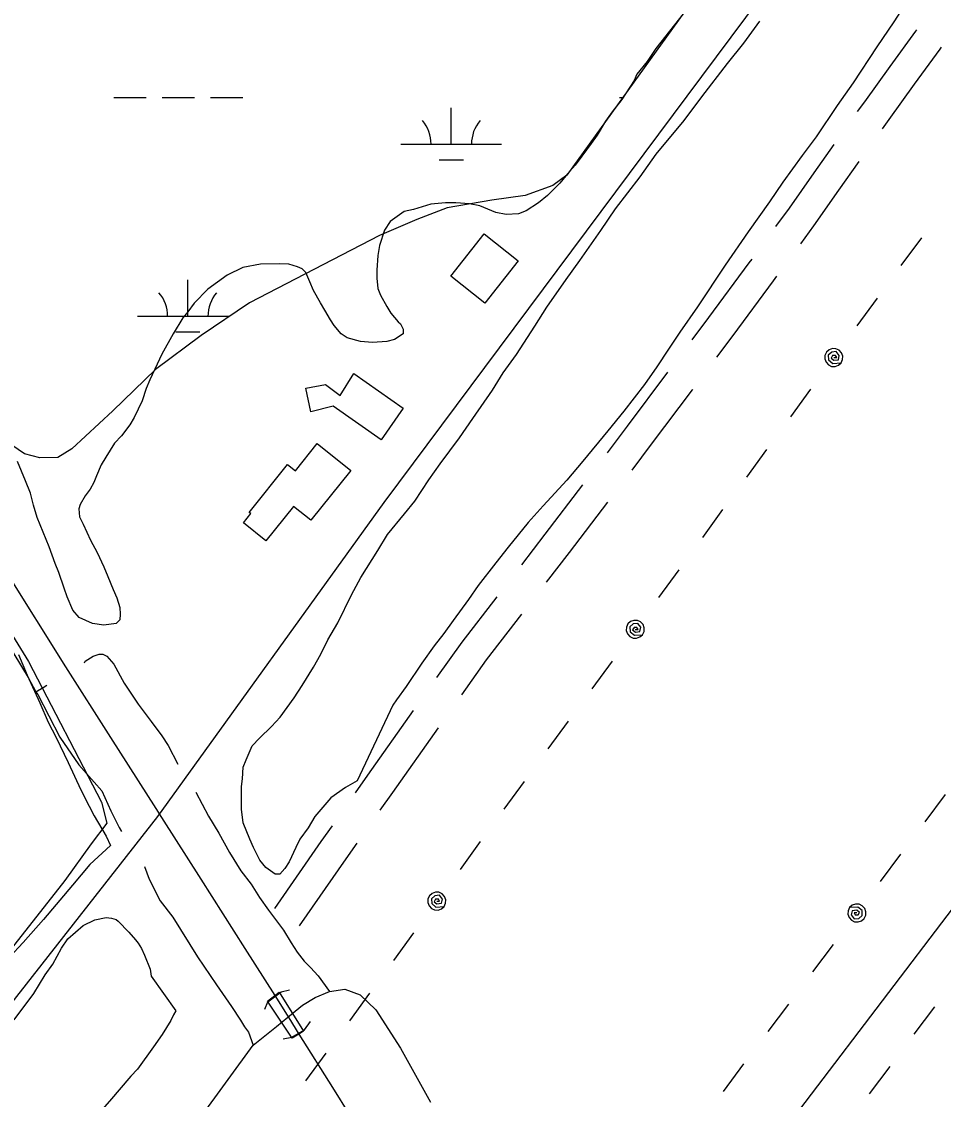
# Model space of a CAD drawing. Extents: x 3535183 to 3573198, y 534952 to 560562.
# Drawn here: x 3559421 to 3560336, y 555972 to 557042 of the extents above; entities that cross this region are included whole.
import ezdxf

# ---------------------------------------------------------------- set-up
doc = ezdxf.new("R2010")
doc.units = 0
for name, color, linetype in [('V-BLDG-OTLN', 7, 'Continuous'), ('V-BRDG-OTLN', 7, 'Continuous'), ('V-DTCH-CNTR', 7, 'Continuous'), ('V-RAIL-TRAK', 7, 'Continuous'), ('V-ROAD-CNTR', 7, 'Continuous'), ('V-RRAP-FSHR', 7, 'Continuous'), ('V-SITE-VEGE', 7, 'Continuous'), ('V-TOPO-SHOR', 7, 'Continuous'), ('V-UTIL-LINE', 7, 'Continuous'), ('V-WETL-SWMP', 7, 'Continuous')]:
    doc.layers.add(name, color=color, linetype=linetype)

msp = doc.modelspace()

# ---------------------------------------------------------------- linework, layer by layer
at = {"layer": 'V-BLDG-OTLN'}
for points in [[(3559914.1, 556804.4), (3559881, 556762.5), (3559847.2, 556789.2), (3559880.3, 556831.1)], [(3559750.9, 556692.7), (3559800, 556658.2), (3559777.9, 556626.7), (3559730.3, 556660.2), (3559708.2, 556654.6), (3559703.2, 556678), (3559722.7, 556681.6), (3559737.3, 556670.7)], [(3559747.9, 556596.4), (3559708.4, 556546.9), (3559691.1, 556560.7), (3559663.7, 556526.5), (3559641.4, 556544.3), (3559648.8, 556553.5), (3559647.2, 556554.7), (3559685.2, 556602.3), (3559693, 556596), (3559714.5, 556623)]]:
    msp.add_lwpolyline(points, close=True, dxfattribs=at)
at = {"layer": 'V-BRDG-OTLN'}
msp.add_lwpolyline([(3559665.1, 556069.7), (3559672.4, 556075.3), (3559676.7, 556078.6), (3559701, 556040), (3559696.4, 556037.1), (3559689.7, 556032.9)], close=True, dxfattribs=at)
at = {"layer": 'V-DTCH-CNTR'}
msp.add_lwpolyline([(3560504, 557263.8), (3560644.3, 557160.7), (3560852, 556997), (3560917, 556949.4), (3560757.2, 556713.8), (3560514.2, 556384.8), (3560345.7, 556162.6), (3560134.4, 555884.9), (3560016.2, 555743.7)], dxfattribs=at)
at = {"layer": 'V-RAIL-TRAK'}
msp.add_lwpolyline([(3559227.7, 556778.8), (3559287.1, 556684.6), (3559346.4, 556590.3), (3559405.6, 556496), (3559464.7, 556401.6), (3559509.6, 556331.3), (3559554.5, 556261), (3559560.2, 556252), (3559599.2, 556190.7), (3559642.9, 556122), (3559672.4, 556075.3), (3559686.4, 556053.1), (3559696.4, 556037.1), (3559729.6, 555984.1), (3559746.5, 555956.8)], dxfattribs=at)
at = {"layer": 'V-ROAD-CNTR'}
for points in [[(3558827.8, 555308.4), (3558906.4, 555399.8), (3559348.1, 555987.2), (3559556.5, 556253), (3559781.1, 556564.5), (3560311.6, 557276.4)], [(3560250.9, 556952.6), (3560257.9, 556962.3), (3560283.2, 556997.3), (3560308.7, 557032.2), (3560309.6, 557033.5)], [(3560275.5, 556935.4), (3560282.2, 556944.8), (3560307.4, 556979.7), (3560332.8, 557014.5), (3560334.2, 557016.4)], [(3560169.8, 556838.5), (3560183.2, 556856.6), (3560207.8, 556891.9), (3560227.7, 556920)], [(3560194.4, 556821.3), (3560207.5, 556839.1), (3560232.3, 556874.6), (3560252.3, 556902.9)], [(3560086.6, 556725.9), (3560103.2, 556748.3), (3560143.3, 556802.4), (3560146.1, 556806.2)], [(3560111.2, 556708.8), (3560127.3, 556730.4), (3560167.5, 556784.6), (3560170.8, 556789.1)], [(3560002.5, 556614), (3560022.5, 556640.4), (3560062.6, 556693.9)], [(3560027.1, 556596.8), (3560046.4, 556622.4), (3560087, 556676.3), (3560087.3, 556676.7)], [(3559917.6, 556502.7), (3559940.9, 556533.1), (3559978.3, 556582.1)], [(3559942.2, 556485.5), (3559964.8, 556514.9), (3560002.9, 556564.9)], [(3559833.4, 556390.8), (3559858.4, 556426.1), (3559893.2, 556471)], [(3559858, 556373.7), (3559882.5, 556408.3), (3559917.8, 556453.8)], [(3559752.6, 556276.5), (3559764.9, 556294.1), (3559810.2, 556358.2)], [(3559777.2, 556259.3), (3559789.5, 556276.8), (3559834.8, 556341.1)], [(3559672.5, 556161.7), (3559718.6, 556228), (3559729.6, 556243.7)], [(3559697.1, 556144.6), (3559743.2, 556210.8), (3559754.3, 556226.6)]]:
    msp.add_lwpolyline(points, dxfattribs=at)
at = {"layer": 'V-RRAP-FSHR'}
for points in [[(3559662.7, 556061.8), (3559665.5, 556068.9), (3559678.7, 556079.1), (3559687.2, 556081)], [(3559680.9, 556032.3), (3559689.4, 556033.9), (3559702, 556041.1), (3559708, 556049.6)]]:
    msp.add_lwpolyline(points, dxfattribs=at)
at = {"layer": 'V-SITE-VEGE'}
for p, q in [((3560077.7, 557049.4), (3560050.6, 557015.1)), ((3560050.6, 557015.1), (3560042, 557002.3)), ((3560042, 557002.3), (3560031.8, 556989.5)), ((3560030.7, 556987.5), (3560029.2, 556983.4)), ((3560031.8, 556989.5), (3560030.7, 556987.5)), ((3560029.2, 556983.4), (3560017, 556964.5)), ((3560017, 556964.5), (3560007.3, 556952.2)), ((3560000.6, 556943), (3559992.5, 556929.2)), ((3560007.3, 556952.2), (3560000.6, 556943)), ((3559986.4, 556921), (3559977.2, 556908.2)), ((3559992.5, 556929.2), (3559986.4, 556921)), ((3559970.5, 556899.5), (3559962.9, 556890.8)), ((3559977.2, 556908.2), (3559970.5, 556899.5)), ((3559962.9, 556890.8), (3559955.2, 556881.6)), ((3559955.2, 556881.6), (3559943, 556869.3)), ((3559943, 556869.3), (3559934.3, 556862.1)), ((3559827.4, 556860.5), (3559810.1, 556855.3)), ((3559841.8, 556862), (3559827.4, 556860.5)), ((3559852, 556862), (3559841.8, 556862)), ((3559865.8, 556861), (3559852, 556862)), ((3559876, 556859), (3559865.8, 556861)), ((3559891.9, 556852.4), (3559876, 556859)), ((3559934.3, 556862.1), (3559922, 556853.9)), ((3559800.9, 556853.3), (3559787.1, 556843.6)), ((3559810.1, 556855.3), (3559800.9, 556853.3)), ((3559902.1, 556850.3), (3559891.9, 556852.4)), ((3559914.4, 556850.9), (3559902.1, 556850.3)), ((3559922, 556853.9), (3559914.4, 556850.9)), ((3559781.5, 556834.9), (3559776.4, 556819.5)), ((3559787.1, 556843.6), (3559781.5, 556834.9)), ((3559776.4, 556819.5), (3559774.9, 556809.8)), ((3559774.9, 556809.8), (3559773.9, 556795)), ((3559640.9, 556797.9), (3559625.1, 556790.2)), ((3559658.3, 556801), (3559640.9, 556797.9)), ((3559677.2, 556801.5), (3559658.3, 556801)), ((3559686.4, 556801), (3559677.2, 556801.5)), ((3559695.1, 556798.5), (3559686.4, 556801)), ((3559699.7, 556796.4), (3559695.1, 556798.5)), ((3559703.3, 556792.8), (3559699.7, 556796.4)), ((3559707.4, 556783.6), (3559703.3, 556792.8)), ((3559773.9, 556795), (3559773.9, 556787.3)), ((3559625.1, 556790.2), (3559606.2, 556776.4)), ((3559711, 556775), (3559707.4, 556783.6)), ((3559773.9, 556787.3), (3559774.9, 556777.1)), ((3559606.2, 556776.4), (3559592.4, 556762.5)), ((3559717.7, 556762.7), (3559711, 556775)), ((3559774.9, 556777.1), (3559777.5, 556770.4)), ((3559777.5, 556770.4), (3559783.6, 556759.2)), ((3559592.4, 556762.5), (3559586.3, 556753.8)), ((3559722.3, 556755.5), (3559717.7, 556762.7)), ((3559586.3, 556753.8), (3559581.2, 556747.7)), ((3559727.9, 556745.8), (3559722.3, 556755.5)), ((3559783.6, 556759.2), (3559787.7, 556752.6)), ((3559787.7, 556752.6), (3559794.9, 556743.9)), ((3559581.2, 556747.7), (3559571.5, 556731.8)), ((3559731.5, 556740.2), (3559727.9, 556745.8)), ((3559738.2, 556732.1), (3559731.5, 556740.2)), ((3559794.9, 556743.9), (3559797.4, 556741.8)), ((3559797.4, 556741.8), (3559800, 556736.7)), ((3559571.5, 556731.8), (3559560.3, 556711.9)), ((3559744.3, 556728), (3559738.2, 556732.1)), ((3559757.6, 556724.4), (3559744.3, 556728)), ((3559800, 556732.1), (3559791.3, 556726.5)), ((3559800, 556736.7), (3559800, 556732.1)), ((3559769.3, 556723.4), (3559757.6, 556724.4)), ((3559783.7, 556724.4), (3559769.3, 556723.4)), ((3559791.3, 556726.5), (3559783.7, 556724.4)), ((3559560.3, 556711.9), (3559555.7, 556701.7)), ((3559555.7, 556701.7), (3559548.6, 556686.3)), ((3559548.6, 556686.3), (3559545, 556677.6)), ((3559545, 556677.6), (3559540.9, 556665.4)), ((3559540.9, 556665.4), (3559532.8, 556649)), ((3559532.8, 556649), (3559528.7, 556641.8)), ((3559528.7, 556641.8), (3559520.5, 556630.6)), ((3559513.4, 556623.4), (3559504.7, 556609.6)), ((3559520.5, 556630.6), (3559513.4, 556623.4)), ((3559425, 556586), (3559417.3, 556605.4)), ((3559500.1, 556601.9), (3559495.5, 556591.2)), ((3559504.7, 556609.6), (3559500.1, 556601.9)), ((3559495.5, 556591.2), (3559493, 556584.5)), ((3559430.1, 556573.7), (3559425, 556586)), ((3559489.4, 556577.9), (3559484.3, 556571.2)), ((3559493, 556584.5), (3559489.4, 556577.9)), ((3559433.2, 556562), (3559430.1, 556573.7)), ((3559484.3, 556571.2), (3559479.2, 556562.5)), ((3559436.8, 556549.7), (3559433.2, 556562)), ((3559479.2, 556562.5), (3559478.2, 556558.4)), ((3559478.2, 556558.4), (3559478.7, 556550.3)), ((3559448.6, 556520.6), (3559436.8, 556549.7)), ((3559478.7, 556550.3), (3559482.3, 556543.1)), ((3559482.3, 556543.1), (3559489.5, 556527.3)), ((3559489.5, 556527.3), (3559496.1, 556515)), ((3559454.7, 556504.2), (3559448.6, 556520.6)), ((3559496.1, 556515), (3559502.8, 556500.7)), ((3559458.3, 556495), (3559454.7, 556504.2)), ((3559463.5, 556479.7), (3559458.3, 556495)), ((3559502.8, 556500.7), (3559506.9, 556491)), ((3559506.9, 556491), (3559512, 556478.2)), ((3559466.5, 556471), (3559463.5, 556479.7)), ((3559472.2, 556457.7), (3559466.5, 556471)), ((3559512, 556478.2), (3559515.6, 556470)), ((3559515.6, 556470), (3559518.7, 556460.3)), ((3559518.7, 556460.3), (3559519.2, 556453.7)), ((3559478.3, 556450.6), (3559472.2, 556457.7)), ((3559491.6, 556444.5), (3559478.3, 556450.6)), ((3559519.2, 556453.7), (3559518.7, 556448.1)), ((3559502.9, 556442.9), (3559491.6, 556444.5)), ((3559515.1, 556444.5), (3559502.9, 556442.9)), ((3559518.7, 556448.1), (3559515.1, 556444.5))]:
    msp.add_line(p, q, dxfattribs=at)
for points in [[(3560309.7, 557077.3), (3560286.8, 557041.5), (3560269.9, 557016.9), (3560246.5, 556981.1), (3560230.6, 556958.6), (3560209.7, 556927.4), (3560196, 556909), (3560176.6, 556882.4), (3560163.3, 556862.9), (3560142.4, 556833.3), (3560119.4, 556800), (3560091.9, 556758.6), (3560074.5, 556733.5), (3560063.3, 556716.6), (3560051.6, 556699.2), (3560039.3, 556681.8), (3560018.9, 556655.2), (3560003.1, 556635.8), (3559978.1, 556605.6), (3559962.2, 556586.6), (3559938.8, 556561.1), (3559924, 556544.7), (3559904, 556520.1), (3559891.8, 556504.8), (3559874.4, 556482.3), (3559864.7, 556468.4), (3559849.4, 556447.5), (3559840.3, 556434.7), (3559830.6, 556422.4), (3559818.3, 556405), (3559803, 556382), (3559793.3, 556368.7), (3559789.7, 556363.6), (3559754.1, 556288.4), (3559742.8, 556281.7), (3559728, 556271.5), (3559712.2, 556253)], [(3559712.2, 556253), (3559705.5, 556241.8), (3559697.4, 556230.5), (3559693.3, 556222.3), (3559686.7, 556208), (3559682.6, 556201.4), (3559677.5, 556195.7), (3559672.9, 556195.7), (3559663.7, 556202.4), (3559657.5, 556209.5), (3559651.4, 556222.3), (3559647.8, 556230.5), (3559641.1, 556246.8), (3559639.6, 556260.1), (3559639.6, 556282.6), (3559640.6, 556290.3), (3559641.1, 556302), (3559644.1, 556309.2), (3559650.2, 556323), (3559657.4, 556330.7), (3559669.1, 556342.4), (3559677.8, 556351.7), (3559691.6, 556370.6), (3559699.7, 556382.9), (3559711, 556401.3), (3559718.1, 556414.1), (3559725.2, 556428.4), (3559734.9, 556445.3), (3559748.7, 556472.9), (3559757.9, 556490.3), (3559774.7, 556516.9), (3559784.4, 556532.7), (3559801.3, 556553.2), (3559811.5, 556566), (3559825.2, 556587), (3559836.5, 556602.8), (3559855.9, 556628.9), (3559869.1, 556647.9), (3559888.5, 556676), (3559899.2, 556693.4), (3559912.5, 556711.3), (3559930.4, 556739.5), (3559942.6, 556758.4), (3559961.5, 556786), (3559975.3, 556804.9), (3559996.2, 556834.6), (3560010.5, 556856.1), (3560035, 556887.8), (3560050.8, 556910.3), (3560078.8, 556943.6), (3560096.2, 556967.1), (3560121.7, 557000.4), (3560138, 557020.4), (3560153.9, 557042.4)], [(3559418.3, 556413.6), (3559426.7, 556393.3), (3559439.2, 556365.8), (3559447.6, 556346.7), (3559455.4, 556331.2), (3559467.4, 556306.7), (3559480, 556279.3), (3559488.4, 556263.1), (3559493.2, 556253.6), (3559505.1, 556233.3), (3559509.3, 556224.3), (3559489, 556205.2), (3559471.7, 556184.8), (3559443.1, 556150.7), (3559422.8, 556128), (3559395.4, 556098.7)], [(3559433.3, 556077.4), (3559444.5, 556095.8), (3559452.2, 556106.5), (3559460.8, 556122.4), (3559467, 556131.6), (3559482.3, 556144.9), (3559494, 556150.5), (3559505.3, 556152.6), (3559510.4, 556152.1), (3559515, 556150.6), (3559517, 556149), (3559527.8, 556138.3), (3559534.4, 556130.6), (3559537, 556127.1), (3559540.1, 556122), (3559543.2, 556115.3), (3559548.8, 556101.5), (3559549.8, 556094.4)], [(3559549.8, 556094.4), (3559574.4, 556060.2), (3559571.9, 556056.1), (3559569.3, 556050.4), (3559560.6, 556036.6), (3559552, 556024.3), (3559536.1, 556002.3), (3559529.5, 555995.2), (3559508.6, 555970.6), (3559494.3, 555954.2), (3559473.9, 555930.2), (3559462.1, 555913.3), (3559444.8, 555892.3), (3559434.1, 555878.5), (3559419.8, 555861.6)], [(3559413.9, 556051.3), (3559433.3, 556077.4)]]:
    msp.add_lwpolyline(points, dxfattribs=at)
at = {"layer": 'V-TOPO-SHOR'}
for points in [[(3559172.2, 556794.9), (3559247, 556673.6), (3559326.9, 556549.9), (3559405.8, 556427.1), (3559427.6, 556390.8), (3559435.4, 556376.7), (3559437.5, 556373.9), (3559459.2, 556331.6), (3559478.1, 556304.1), (3559501, 556278.4), (3559509.7, 556258.5), (3559518, 556241.9), (3559520.5, 556238.2)], [(3559483.5, 556405.6), (3559484.2, 556407), (3559492.3, 556412), (3559498.3, 556414.1), (3559502, 556414), (3559505.9, 556412.2), (3559512.8, 556404.1), (3559523.1, 556385.2), (3559536.8, 556364.6), (3559549.7, 556347.2), (3559560.5, 556333.1), (3559566.7, 556323.4), (3559576.3, 556304.9)], [(3559435.4, 556376.7), (3559442.8, 556381), (3559446.3, 556383.3)], [(3559594.2, 556277.2), (3559606.8, 556253.2), (3559616.9, 556236.3), (3559627.4, 556217.1), (3559638.7, 556199.1), (3559649.2, 556185.7), (3559657.3, 556172.7), (3559666.2, 556160), (3559681.1, 556140.3), (3559688.7, 556127.6), (3559694.7, 556118.4), (3559701.8, 556109.3), (3559708, 556103.1), (3559715.4, 556094.8), (3559726.7, 556079.3)], [(3559543.2, 556203.5), (3559547.8, 556190.8), (3559558.6, 556169.1), (3559571.4, 556152.9), (3559595.8, 556113.6), (3559614.6, 556085.8), (3559629.7, 556064.3), (3559638.4, 556050.7), (3559642.6, 556044.2), (3559646.3, 556038.9), (3559651.1, 556026.1)], [(3559598.7, 555954.1), (3559651.1, 556026.1), (3559674.2, 556044.5), (3559685.3, 556053.7), (3559700.1, 556065.6), (3559712.6, 556073.4), (3559726.7, 556079.3), (3559741.9, 556081.6), (3559757.1, 556076), (3559772.7, 556061), (3559797.3, 556023.1), (3559827.1, 555969.4)]]:
    msp.add_lwpolyline(points, dxfattribs=at)
at = {"layer": 'V-UTIL-LINE'}
for points in [[(3560314.1, 556827.1), (3560293.9, 556799.7)], [(3560270.2, 556767.4), (3560250.2, 556740)], [(3560227.2, 556708.5), (3560230.1, 556708.4), (3560228.8, 556710.4), (3560226, 556710.4), (3560224.6, 556707.8), (3560227.2, 556705.7), (3560231.9, 556706.3), (3560232.7, 556710.5), (3560229.7, 556714.3), (3560225.2, 556713.8), (3560221.8, 556710.8), (3560222.1, 556706), (3560226.3, 556702.5), (3560234.5, 556703.2), (3560235.9, 556706.4), (3560236.1, 556709.9), (3560234.9, 556713.2), (3560232.5, 556715.8), (3560229.3, 556717.2), (3560225.8, 556717.4), (3560222.5, 556716.2), (3560219.9, 556713.8), (3560218.4, 556710.6), (3560218.3, 556707.1), (3560219.5, 556703.8), (3560221.9, 556701.2), (3560225.1, 556699.7), (3560228.6, 556699.6), (3560231.9, 556700.8), (3560234.5, 556703.2)], [(3560204.2, 556677), (3560184.1, 556649.5)], [(3560160.6, 556617.2), (3560140.5, 556589.8)], [(3560116.9, 556557.5), (3560096.9, 556530)], [(3560073.3, 556497.7), (3560053.2, 556470.2)], [(3560030.2, 556438.7), (3560033.1, 556438.7), (3560031.8, 556440.6), (3560029.1, 556440.6), (3560027.6, 556438.1), (3560030.3, 556435.9), (3560034.9, 556436.5), (3560035.8, 556440.7), (3560032.7, 556444.5), (3560028.2, 556444.1), (3560024.8, 556441.1), (3560025.1, 556436.3), (3560029.4, 556432.8), (3560037.5, 556433.4), (3560039, 556436.6), (3560039.1, 556440.1), (3560037.9, 556443.4), (3560035.5, 556446), (3560032.3, 556447.5), (3560028.8, 556447.6), (3560025.5, 556446.4), (3560023, 556444.1), (3560021.5, 556440.9), (3560021.3, 556437.4), (3560022.5, 556434.1), (3560024.9, 556431.5), (3560028.1, 556430), (3560031.6, 556429.9), (3560034.9, 556431.1), (3560037.5, 556433.4)], [(3560007.2, 556407.2), (3559987.2, 556379.8)], [(3559963.6, 556347.5), (3559943.5, 556320)], [(3559919.9, 556287.7), (3559899.9, 556260.3)], [(3560317.9, 556247.7), (3560338.2, 556274.9)], [(3559876.3, 556228), (3559856.3, 556200.5)], [(3560273.5, 556188.4), (3560293.9, 556215.6)], [(3559833.3, 556169), (3559836.1, 556168.9), (3559834.9, 556170.9), (3559832.1, 556170.9), (3559830.7, 556168.3), (3559833.3, 556166.2), (3559837.9, 556166.8), (3559838.8, 556171), (3559835.8, 556174.8), (3559831.2, 556174.3), (3559827.9, 556171.4), (3559828.2, 556166.6), (3559832.4, 556163.1), (3559840.5, 556163.7), (3559842, 556166.9), (3559842.2, 556170.4), (3559840.9, 556173.7), (3559838.6, 556176.3), (3559835.4, 556177.8), (3559831.9, 556177.9), (3559828.6, 556176.7), (3559826, 556174.3), (3559824.5, 556171.1), (3559824.4, 556167.6), (3559825.6, 556164.3), (3559828, 556161.7), (3559831.1, 556160.3), (3559834.6, 556160.1), (3559837.9, 556161.3), (3559840.5, 556163.7)], [(3560250.1, 556157.2), (3560247.3, 556157.3), (3560248.5, 556155.3), (3560251.3, 556155.3), (3560252.8, 556157.8), (3560250.1, 556160), (3560245.5, 556159.4), (3560244.6, 556155.3), (3560247.6, 556151.4), (3560252.1, 556151.8), (3560255.5, 556154.8), (3560255.3, 556159.6), (3560251.1, 556163.1), (3560242.9, 556162.6), (3560241.4, 556159.4), (3560241.2, 556155.9), (3560242.4, 556152.6), (3560244.8, 556150), (3560247.9, 556148.5), (3560251.4, 556148.3), (3560254.7, 556149.4), (3560257.4, 556151.8), (3560258.9, 556155), (3560259.1, 556158.5), (3560257.9, 556161.8), (3560255.5, 556164.4), (3560252.4, 556165.9), (3560248.9, 556166.1), (3560245.6, 556164.9), (3560242.9, 556162.6)], [(3559810.3, 556137.5), (3559790.2, 556110)], [(3560206.4, 556098.7), (3560226.8, 556126)], [(3559766.6, 556077.7), (3559746.6, 556050.3)], [(3560162.1, 556039.5), (3560182.5, 556066.7)], [(3560327.1, 556064.2), (3560306.7, 556037)], [(3559723, 556018), (3559702.9, 555990.5)], [(3560117.8, 555980.2), (3560138.1, 556007.5)], [(3560282.7, 556005), (3560262.4, 555977.8)]]:
    msp.add_lwpolyline(points, dxfattribs=at)
at = {"layer": 'V-WETL-SWMP'}
for p, q in [((3560752.7, 557989.3), (3559962.4, 556889.4)), ((3559512.8, 556966.6), (3559544.8, 556966.6)), ((3559560.8, 556966.6), (3559592.8, 556966.6)), ((3559608.8, 556966.6), (3559640.8, 556966.6)), ((3560014.7, 556966.6), (3560017.8, 556966.6)), ((3559847.6, 556920.2), (3559847.6, 556956.2)), ((3559797.6, 556920.2), (3559897.6, 556920.2)), ((3559835.6, 556904.7), (3559859.6, 556904.7)), ((3559962.4, 556889.4), (3559948.5, 556879.2)), ((3559948.5, 556879.2), (3559921, 556869.1)), ((3559921, 556869.1), (3559887.9, 556864.5)), ((3559843.7, 556856.9), (3559813.4, 556845.4)), ((3559887.9, 556864.5), (3559843.7, 556856.9)), ((3559813.4, 556845.4), (3559776.3, 556829.6)), ((3559776.3, 556829.6), (3559729.7, 556805.4)), ((3559729.7, 556805.4), (3559647.3, 556762.7)), ((3559586.2, 556749.4), (3559586.2, 556785.4)), ((3559647.3, 556762.7), (3559599.3, 556730.2)), ((3559536.2, 556749.4), (3559627.5, 556749.4)), ((3559599.3, 556730.2), (3559554.2, 556696.4)), ((3559574.2, 556733.9), (3559598.2, 556733.9)), ((3559554.2, 556696.4), (3559511.9, 556655.6)), ((3559511.9, 556655.6), (3559471, 556617.7)), ((3559424, 556612.9), (3559404.4, 556626.4)), ((3559439.3, 556608.9), (3559424, 556612.9)), ((3559471, 556617.7), (3559457.3, 556609.2)), ((3559457.3, 556609.2), (3559439.3, 556608.9))]:
    msp.add_line(p, q, dxfattribs=at)
msp.add_lwpolyline([(3559236.6, 556717.4), (3559428.1, 556406.9), (3559500.6, 556267.2), (3559505.7, 556246.5), (3559490.2, 556225.8), (3559464.3, 556189.5), (3559407.4, 556117.1)], dxfattribs=at)
for centre, start, end in [((3559792.4, 556920.6), 359.2282, 40.7718), ((3559902.9, 556920.6), 139.2282, 180.7718), ((3559530.9, 556749.8), 359.2282, 40.7718), ((3559641.4, 556749.8), 139.2282, 180.7718)]:
    msp.add_arc(centre, 35.2, start, end, dxfattribs=at)

doc.saveas('drawing.dxf')
